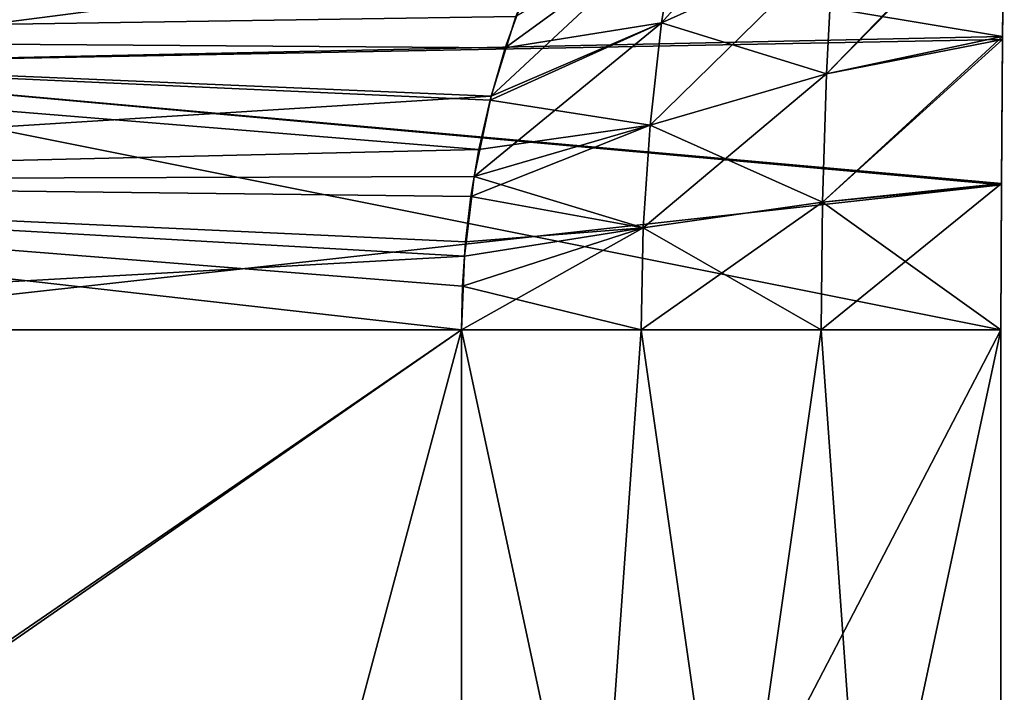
# Model space of a CAD drawing. Header units: inches. Extents: x -4.64 to 4.64, y -1.42 to 0.49.
# Tile 569 of 608: x 4.51 to 4.63, y -0.23 to -0.15. Entities that reach past the tile are written whole.
import ezdxf

# ---------------------------------------------------------------- set-up
doc = ezdxf.new("R2010")
doc.units = ezdxf.units.IN
doc.header["$LTSCALE"] = 65.185185
doc.header["$MEASUREMENT"] = 0
for name, color, linetype in [('11', 7, 'CONTINUOUS'), ('12', 7, 'CONTINUOUS'), ('13', 7, 'CONTINUOUS'), ('14', 7, 'CONTINUOUS'), ('23', 7, 'CONTINUOUS'), ('24', 7, 'CONTINUOUS'), ('306', 7, 'CONTINUOUS'), ('307', 7, 'CONTINUOUS'), ('308', 7, 'CONTINUOUS'), ('309', 7, 'CONTINUOUS'), ('323', 7, 'CONTINUOUS'), ('324', 7, 'CONTINUOUS')]:
    doc.layers.add(name, color=color, linetype=linetype)

msp = doc.modelspace()

# ---------------------------------------------------------------- linework, layer by layer
at = {"layer": '11', "color": 7, "linetype": 'CONTINUOUS', "true_color": 0x969696}
for points in [[(4.39702, -0.15041, 8.12442), (4.57229, -0.13847, 8.30816), (4.39094, -0.13433, 8.1305), (4.39702, -0.15041, 8.12442)], [(4.56835, -0.14783, 8.29733), (4.57229, -0.13847, 8.30816), (4.39702, -0.15041, 8.12442), (4.56835, -0.14783, 8.29733)], [(4.56533, -0.15754, 8.28903), (4.56835, -0.14783, 8.29733), (4.39702, -0.15041, 8.12442), (4.56533, -0.15754, 8.28903)], [(4.40076, -0.16786, 8.12068), (4.56533, -0.15754, 8.28903), (4.39702, -0.15041, 8.12442), (4.40076, -0.16786, 8.12068)], [(4.56326, -0.16734, 8.28332), (4.56533, -0.15754, 8.28903), (4.40076, -0.16786, 8.12068), (4.56326, -0.16734, 8.28332)], [(4.56208, -0.17702, 8.28009), (4.56326, -0.16734, 8.28332), (4.40076, -0.16786, 8.12068), (4.56208, -0.17702, 8.28009)], [(4.40203, -0.186, 8.11942), (4.56208, -0.17702, 8.28009), (4.40076, -0.16786, 8.12068), (4.40203, -0.186, 8.11942)], [(4.56172, -0.186, 8.27911), (4.56208, -0.17702, 8.28009), (4.40203, -0.186, 8.11942), (4.56172, -0.186, 8.27911)]]:
    msp.add_3dface(points, dxfattribs=at)
at = {"layer": '12', "color": 7, "linetype": 'CONTINUOUS', "true_color": 0x969696}
for points in [[(4.56172, -0.186, 8.27911), (4.40203, -0.186, 8.11942), (4.47868, -0.243, 8.19607), (4.56172, -0.186, 8.27911)], [(4.47953, -0.243, 8.19692), (4.56172, -0.186, 8.27911), (4.47868, -0.243, 8.19607), (4.47953, -0.243, 8.19692)], [(4.56172, -0.186, 8.27911), (4.47953, -0.243, 8.19692), (4.47953, -0.493, 8.19692), (4.56172, -0.186, 8.27911)], [(4.56172, -0.493, 8.27911), (4.56172, -0.186, 8.27911), (4.47953, -0.493, 8.19692), (4.56172, -0.493, 8.27911)]]:
    msp.add_3dface(points, dxfattribs=at)
at = {"layer": '13', "color": 7, "linetype": 'CONTINUOUS', "true_color": 0x969696}
for points in [[(4.46579, -0.1537, 8.05566), (4.45986, -0.12239, 8.06159), (4.62766, -0.15026, 8.21843), (4.46579, -0.1537, 8.05566)], [(4.62766, -0.15026, 8.21843), (4.45986, -0.12239, 8.06159), (4.62789, -0.13239, 8.22492), (4.62766, -0.15026, 8.21843)], [(4.62753, -0.16816, 8.21461), (4.46579, -0.1537, 8.05566), (4.62766, -0.15026, 8.21843), (4.62753, -0.16816, 8.21461)], [(4.46779, -0.186, 8.05366), (4.46579, -0.1537, 8.05566), (4.62748, -0.186, 8.21335), (4.46779, -0.186, 8.05366)], [(4.62748, -0.186, 8.21335), (4.46579, -0.1537, 8.05566), (4.62753, -0.16816, 8.21461), (4.62748, -0.186, 8.21335)]]:
    msp.add_3dface(points, dxfattribs=at)
at = {"layer": '14', "color": 7, "linetype": 'CONTINUOUS', "true_color": 0x969696}
for points in [[(4.46779, -0.186, 8.05366), (4.62748, -0.186, 8.21335), (4.62748, -0.493, 8.21335), (4.46779, -0.186, 8.05366)], [(4.46779, -0.493, 8.05366), (4.46779, -0.186, 8.05366), (4.62748, -0.493, 8.21335), (4.46779, -0.493, 8.05366)]]:
    msp.add_3dface(points, dxfattribs=at)
at = {"layer": '23', "color": 7, "linetype": 'CONTINUOUS', "true_color": 0x969696}
for points in [[(4.56172, -0.186, 8.27911), (4.56172, -0.493, 8.27911), (4.58362, -0.186, 8.25722), (4.56172, -0.186, 8.27911)], [(4.62748, -0.186, 8.21335), (4.56172, -0.493, 8.27911), (4.62748, -0.493, 8.21335), (4.62748, -0.186, 8.21335)], [(4.56172, -0.493, 8.27911), (4.62748, -0.186, 8.21335), (4.60557, -0.186, 8.23527), (4.56172, -0.493, 8.27911)], [(4.58362, -0.186, 8.25722), (4.56172, -0.493, 8.27911), (4.60557, -0.186, 8.23527), (4.58362, -0.186, 8.25722)]]:
    msp.add_3dface(points, dxfattribs=at)
at = {"layer": '24', "color": 7, "linetype": 'CONTINUOUS', "true_color": 0x969696}
for points in [[(4.60703, -0.13922, 8.24696), (4.6082, -0.12389, 8.25627), (4.58611, -0.14858, 8.26788), (4.60703, -0.13922, 8.24696)], [(4.58611, -0.14858, 8.26788), (4.6082, -0.12389, 8.25627), (4.58809, -0.13632, 8.27638), (4.58611, -0.14858, 8.26788)], [(4.62766, -0.15026, 8.21843), (4.62789, -0.13239, 8.22492), (4.60621, -0.15481, 8.2404), (4.62766, -0.15026, 8.21843)], [(4.60621, -0.15481, 8.2404), (4.62789, -0.13239, 8.22492), (4.60703, -0.13922, 8.24696), (4.60621, -0.15481, 8.2404)], [(4.56835, -0.14783, 8.29733), (4.56533, -0.15754, 8.28903), (4.58809, -0.13632, 8.27638), (4.56835, -0.14783, 8.29733)], [(4.56533, -0.15754, 8.28903), (4.58611, -0.14858, 8.26788), (4.58809, -0.13632, 8.27638), (4.56533, -0.15754, 8.28903)], [(4.60621, -0.15481, 8.2404), (4.60703, -0.13922, 8.24696), (4.58471, -0.16105, 8.26189), (4.60621, -0.15481, 8.2404)], [(4.58471, -0.16105, 8.26189), (4.60703, -0.13922, 8.24696), (4.58611, -0.14858, 8.26788), (4.58471, -0.16105, 8.26189)], [(4.56533, -0.15754, 8.28903), (4.56326, -0.16734, 8.28332), (4.58611, -0.14858, 8.26788), (4.56533, -0.15754, 8.28903)], [(4.56326, -0.16734, 8.28332), (4.58471, -0.16105, 8.26189), (4.58611, -0.14858, 8.26788), (4.56326, -0.16734, 8.28332)], [(4.62753, -0.16816, 8.21461), (4.62766, -0.15026, 8.21843), (4.60572, -0.17046, 8.23654), (4.62753, -0.16816, 8.21461)], [(4.60572, -0.17046, 8.23654), (4.62766, -0.15026, 8.21843), (4.60621, -0.15481, 8.2404), (4.60572, -0.17046, 8.23654)], [(4.60572, -0.17046, 8.23654), (4.60621, -0.15481, 8.2404), (4.58389, -0.17357, 8.25837), (4.60572, -0.17046, 8.23654)], [(4.58389, -0.17357, 8.25837), (4.60621, -0.15481, 8.2404), (4.58471, -0.16105, 8.26189), (4.58389, -0.17357, 8.25837)], [(4.56326, -0.16734, 8.28332), (4.58389, -0.17357, 8.25837), (4.58471, -0.16105, 8.26189), (4.56326, -0.16734, 8.28332)], [(4.56326, -0.16734, 8.28332), (4.56208, -0.17702, 8.28009), (4.58389, -0.17357, 8.25837), (4.56326, -0.16734, 8.28332)], [(4.62748, -0.186, 8.21335), (4.62753, -0.16816, 8.21461), (4.60557, -0.186, 8.23527), (4.62748, -0.186, 8.21335)], [(4.60557, -0.186, 8.23527), (4.62753, -0.16816, 8.21461), (4.60572, -0.17046, 8.23654), (4.60557, -0.186, 8.23527)], [(4.58362, -0.186, 8.25722), (4.60557, -0.186, 8.23527), (4.60572, -0.17046, 8.23654), (4.58362, -0.186, 8.25722)], [(4.58362, -0.186, 8.25722), (4.60572, -0.17046, 8.23654), (4.58389, -0.17357, 8.25837), (4.58362, -0.186, 8.25722)], [(4.56208, -0.17702, 8.28009), (4.56172, -0.186, 8.27911), (4.58389, -0.17357, 8.25837), (4.56208, -0.17702, 8.28009)], [(4.56172, -0.186, 8.27911), (4.58362, -0.186, 8.25722), (4.58389, -0.17357, 8.25837), (4.56172, -0.186, 8.27911)]]:
    msp.add_3dface(points, dxfattribs=at)
at = {"layer": '306', "color": 7, "linetype": 'CONTINUOUS', "true_color": 0x969696}
for points in [[(4.39702, -0.15041, -8.12442), (4.39095, -0.13434, -8.1305), (4.56947, -0.14489, -8.30041), (4.39702, -0.15041, -8.12442)], [(4.56704, -0.15165, -8.29373), (4.39702, -0.15041, -8.12442), (4.56947, -0.14489, -8.30041), (4.56704, -0.15165, -8.29373)], [(4.40076, -0.16785, -8.12068), (4.39702, -0.15041, -8.12442), (4.56385, -0.16402, -8.28497), (4.40076, -0.16785, -8.12068)], [(4.56385, -0.16402, -8.28497), (4.39702, -0.15041, -8.12442), (4.56521, -0.15803, -8.28869), (4.56385, -0.16402, -8.28497)], [(4.56521, -0.15803, -8.28869), (4.39702, -0.15041, -8.12442), (4.56704, -0.15165, -8.29373), (4.56521, -0.15803, -8.28869)], [(4.56288, -0.16975, -8.2823), (4.40076, -0.16785, -8.12068), (4.56385, -0.16402, -8.28497), (4.56288, -0.16975, -8.2823)], [(4.40203, -0.186, -8.11942), (4.40076, -0.16785, -8.12068), (4.56172, -0.186, -8.27911), (4.40203, -0.186, -8.11942)], [(4.56172, -0.186, -8.27911), (4.40076, -0.16785, -8.12068), (4.56185, -0.18067, -8.27945), (4.56172, -0.186, -8.27911)], [(4.56185, -0.18067, -8.27945), (4.40076, -0.16785, -8.12068), (4.56223, -0.17528, -8.28049), (4.56185, -0.18067, -8.27945)], [(4.56223, -0.17528, -8.28049), (4.40076, -0.16785, -8.12068), (4.56288, -0.16975, -8.2823), (4.56223, -0.17528, -8.28049)]]:
    msp.add_3dface(points, dxfattribs=at)
at = {"layer": '307', "color": 7, "linetype": 'CONTINUOUS', "true_color": 0x969696}
for points in [[(4.40203, -0.186, -8.11942), (4.56172, -0.186, -8.27911), (4.47953, -0.243, -8.19692), (4.40203, -0.186, -8.11942)], [(4.47953, -0.243, -8.19692), (4.56172, -0.186, -8.27911), (4.56172, -0.493, -8.27911), (4.47953, -0.243, -8.19692)]]:
    msp.add_3dface(points, dxfattribs=at)
at = {"layer": '308', "color": 7, "linetype": 'CONTINUOUS', "true_color": 0x969696}
for points in [[(4.46579, -0.1537, -8.05566), (4.62788, -0.1328, -8.22474), (4.45986, -0.12238, -8.06159), (4.46579, -0.1537, -8.05566)], [(4.62766, -0.15061, -8.21833), (4.62788, -0.1328, -8.22474), (4.46579, -0.1537, -8.05566), (4.62766, -0.15061, -8.21833)], [(4.62753, -0.16833, -8.21459), (4.62766, -0.15061, -8.21833), (4.46579, -0.1537, -8.05566), (4.62753, -0.16833, -8.21459)], [(4.46779, -0.186, -8.05366), (4.62753, -0.16833, -8.21459), (4.46579, -0.1537, -8.05566), (4.46779, -0.186, -8.05366)], [(4.62748, -0.186, -8.21335), (4.62753, -0.16833, -8.21459), (4.46779, -0.186, -8.05366), (4.62748, -0.186, -8.21335)]]:
    msp.add_3dface(points, dxfattribs=at)
at = {"layer": '309', "color": 7, "linetype": 'CONTINUOUS', "true_color": 0x969696}
for points in [[(4.62748, -0.186, -8.21335), (4.46779, -0.186, -8.05366), (4.46779, -0.493, -8.05366), (4.62748, -0.186, -8.21335)], [(4.62748, -0.493, -8.21335), (4.62748, -0.186, -8.21335), (4.46779, -0.493, -8.05366), (4.62748, -0.493, -8.21335)]]:
    msp.add_3dface(points, dxfattribs=at)
at = {"layer": '323', "color": 7, "linetype": 'CONTINUOUS', "true_color": 0x969696}
for points in [[(4.56172, -0.493, -8.27911), (4.56172, -0.186, -8.27911), (4.62748, -0.493, -8.21335), (4.56172, -0.493, -8.27911)], [(4.62748, -0.493, -8.21335), (4.56172, -0.186, -8.27911), (4.58362, -0.186, -8.25722), (4.62748, -0.493, -8.21335)], [(4.60557, -0.186, -8.23527), (4.62748, -0.493, -8.21335), (4.58362, -0.186, -8.25722), (4.60557, -0.186, -8.23527)], [(4.62748, -0.186, -8.21335), (4.62748, -0.493, -8.21335), (4.60557, -0.186, -8.23527), (4.62748, -0.186, -8.21335)]]:
    msp.add_3dface(points, dxfattribs=at)
at = {"layer": '324', "color": 7, "linetype": 'CONTINUOUS', "true_color": 0x969696}
for points in [[(4.62788, -0.1328, -8.22474), (4.62766, -0.15061, -8.21833), (4.60621, -0.15481, -8.2404), (4.62788, -0.1328, -8.22474)], [(4.60703, -0.13922, -8.24696), (4.62788, -0.1328, -8.22474), (4.60621, -0.15481, -8.2404), (4.60703, -0.13922, -8.24696)], [(4.56704, -0.15165, -8.29373), (4.56947, -0.14489, -8.30041), (4.58809, -0.13632, -8.27638), (4.56704, -0.15165, -8.29373)], [(4.56704, -0.15165, -8.29373), (4.58809, -0.13632, -8.27638), (4.58611, -0.14858, -8.26788), (4.56704, -0.15165, -8.29373)], [(4.58809, -0.13632, -8.27638), (4.60703, -0.13922, -8.24696), (4.58611, -0.14858, -8.26788), (4.58809, -0.13632, -8.27638)], [(4.60703, -0.13922, -8.24696), (4.60621, -0.15481, -8.2404), (4.58611, -0.14858, -8.26788), (4.60703, -0.13922, -8.24696)], [(4.56521, -0.15803, -8.28869), (4.56704, -0.15165, -8.29373), (4.58611, -0.14858, -8.26788), (4.56521, -0.15803, -8.28869)], [(4.56521, -0.15803, -8.28869), (4.58611, -0.14858, -8.26788), (4.58471, -0.16105, -8.26189), (4.56521, -0.15803, -8.28869)], [(4.58611, -0.14858, -8.26788), (4.60621, -0.15481, -8.2404), (4.58471, -0.16105, -8.26189), (4.58611, -0.14858, -8.26788)], [(4.62766, -0.15061, -8.21833), (4.62753, -0.16833, -8.21459), (4.60573, -0.17046, -8.23654), (4.62766, -0.15061, -8.21833)], [(4.60621, -0.15481, -8.2404), (4.62766, -0.15061, -8.21833), (4.60573, -0.17046, -8.23654), (4.60621, -0.15481, -8.2404)], [(4.60621, -0.15481, -8.2404), (4.60573, -0.17046, -8.23654), (4.58471, -0.16105, -8.26189), (4.60621, -0.15481, -8.2404)], [(4.56385, -0.16402, -8.28497), (4.56521, -0.15803, -8.28869), (4.58471, -0.16105, -8.26189), (4.56385, -0.16402, -8.28497)], [(4.56288, -0.16975, -8.2823), (4.56385, -0.16402, -8.28497), (4.58471, -0.16105, -8.26189), (4.56288, -0.16975, -8.2823)], [(4.56288, -0.16975, -8.2823), (4.58471, -0.16105, -8.26189), (4.58389, -0.17357, -8.25837), (4.56288, -0.16975, -8.2823)], [(4.58471, -0.16105, -8.26189), (4.60573, -0.17046, -8.23654), (4.58389, -0.17357, -8.25837), (4.58471, -0.16105, -8.26189)], [(4.62753, -0.16833, -8.21459), (4.62748, -0.186, -8.21335), (4.60573, -0.17046, -8.23654), (4.62753, -0.16833, -8.21459)], [(4.56223, -0.17528, -8.28049), (4.56288, -0.16975, -8.2823), (4.58389, -0.17357, -8.25837), (4.56223, -0.17528, -8.28049)], [(4.60573, -0.17046, -8.23654), (4.60557, -0.186, -8.23527), (4.58389, -0.17357, -8.25837), (4.60573, -0.17046, -8.23654)], [(4.62748, -0.186, -8.21335), (4.60557, -0.186, -8.23527), (4.60573, -0.17046, -8.23654), (4.62748, -0.186, -8.21335)], [(4.56185, -0.18067, -8.27945), (4.56223, -0.17528, -8.28049), (4.58389, -0.17357, -8.25837), (4.56185, -0.18067, -8.27945)], [(4.58362, -0.186, -8.25722), (4.56185, -0.18067, -8.27945), (4.58389, -0.17357, -8.25837), (4.58362, -0.186, -8.25722)], [(4.60557, -0.186, -8.23527), (4.58362, -0.186, -8.25722), (4.58389, -0.17357, -8.25837), (4.60557, -0.186, -8.23527)], [(4.56172, -0.186, -8.27911), (4.56185, -0.18067, -8.27945), (4.58362, -0.186, -8.25722), (4.56172, -0.186, -8.27911)]]:
    msp.add_3dface(points, dxfattribs=at)

doc.saveas('drawing.dxf')
